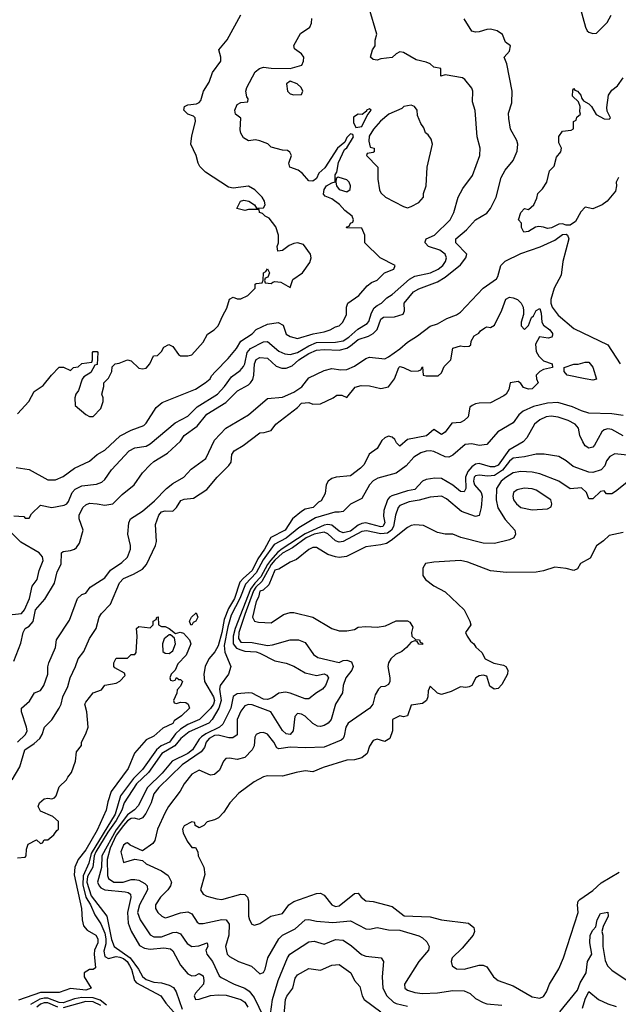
# Model space of a CAD drawing. Header units: inches. Extents: x 2348352 to 2479776, y 460422 to 613655.
# Tile 287 of 590: x 2392261 to 2395425, y 570864 to 576069. Entities that reach past the tile are written whole.
import ezdxf

# ---------------------------------------------------------------- set-up
doc = ezdxf.new("R2010")
doc.units = ezdxf.units.IN
doc.header["$MEASUREMENT"] = 0
doc.layers.add('C3597', color=7, linetype='Continuous')

msp = doc.modelspace()

# ---------------------------------------------------------------- linework, layer by layer
at = {"layer": 'C3597', "color": 4}
for points, elevation in [([(2392230, 573446.8), (2392282, 573442), (2392290, 573434), (2392310, 573434), (2392323.1, 573456.9), (2392370, 573502), (2392430.6, 573490.6), (2392496.6, 573503.4), (2392509.2, 573510), (2392518, 573522), (2392538, 573570), (2392553.4, 573586.6), (2392590, 573604.9), (2392666.3, 573613.7), (2392695.1, 573624.9), (2392710, 573638), (2392745.2, 573690), (2392839, 573790), (2392870, 573804.9), (2392930, 573814.8), (2392950, 573826), (2393082, 573938), (2393150, 573972.7), (2393198, 574022), (2393307, 574090), (2393343.6, 574130), (2393379.8, 574180.2), (2393425.3, 574214.7), (2393444, 574236), (2393451.1, 574250), (2393462.3, 574310), (2393480.7, 574330), (2393550, 574366.7), (2393570, 574368), (2393630, 574317.1), (2393661.7, 574301.7), (2393690, 574299.5), (2393730, 574310.2), (2393790, 574345.4), (2393830, 574362.2), (2393930, 574363.9), (2393970, 574371.5), (2394000.5, 574390), (2394047.3, 574432.7), (2394097.8, 574462.2), (2394106.5, 574473.5), (2394120.5, 574519.5), (2394135.2, 574544.8), (2394150, 574558.4), (2394173.2, 574570), (2394201.3, 574598.7), (2394230, 574616.3), (2394322, 574698), (2394350, 574713), (2394432.7, 574730), (2394472.3, 574750), (2394498, 574770), (2394512.3, 574790), (2394517.2, 574810), (2394509.3, 574829.3), (2394481.2, 574850), (2394420.9, 574870), (2394404, 574890), (2394404.7, 574895.3), (2394408.7, 574910), (2394453.2, 574930), (2394536, 575010), (2394556, 575050), (2394579, 575130), (2394603.2, 575176.8), (2394654.8, 575245.2), (2394693.2, 575350), (2394694, 575390), (2394679, 575450), (2394668.9, 575588.9), (2394654.6, 575634.6), (2394655.3, 575690), (2394650, 575706), (2394613.2, 575753.2), (2394601.2, 575761.2), (2394510, 575778), (2394486, 575770), (2394486, 575810), (2394450, 575818), (2394430, 575835.3), (2394410, 575844), (2394356, 575856), (2394290, 575895.3), (2394270, 575898), (2394251.1, 575888.9), (2394230, 575869), (2394170, 575862), (2394150, 575854), (2394130, 575859), (2394115.3, 575870), (2394125.2, 575910), (2394139.3, 575930), (2394139.3, 575960.7), (2394148.7, 575991.3), (2394108.7, 576130)], 88), ([(2395218, 576150), (2395250.8, 576030), (2395261, 576010), (2395270, 576002.8), (2395290, 575996), (2395310, 575998), (2395366.8, 576053.2), (2395386.8, 576093.2)], 84), ([(2392230, 572678.8), (2392266.5, 572773.5), (2392279.3, 572830), (2392289.3, 572850), (2392310, 572862.8), (2392331.5, 572888.5), (2392344.2, 572950), (2392394.3, 573005.7), (2392444.2, 573090), (2392458, 573150), (2392479.5, 573190), (2392481.2, 573250), (2392490, 573257.3), (2392530, 573263), (2392550, 573270.6), (2392561.2, 573278.8), (2392577.6, 573302.4), (2392596, 573370), (2392574.5, 573430), (2392574.5, 573450), (2392595.1, 573490), (2392610, 573504.9), (2392630, 573512.7), (2392669.6, 573510.4), (2392710, 573502), (2392753.2, 573510), (2392801.7, 573558.3), (2392865.2, 573610), (2392910, 573674), (2392950, 573716.3), (2392970, 573733.4), (2393042.3, 573777.7), (2393110, 573840.7), (2393129.7, 573870.3), (2393199, 573921), (2393250, 573983.8), (2393350, 574044.4), (2393412.7, 574107.3), (2393470, 574139.3), (2393480.7, 574150), (2393492.6, 574167.4), (2393499.1, 574190), (2393502.6, 574250), (2393510, 574273.4), (2393530, 574282.4), (2393570, 574280.4), (2393616.5, 574236.5), (2393647, 574227), (2393670, 574226.7), (2393700.7, 574239.3), (2393736.9, 574270), (2393790, 574304.7), (2393830, 574321.3), (2393870, 574326), (2393950, 574321.5), (2393990, 574332.9), (2394010, 574344.2), (2394050, 574379), (2394104, 574396), (2394130, 574410.4), (2394149.7, 574430.3), (2394170, 574486), (2394183.3, 574496.7), (2394242.7, 574497.3), (2394288.4, 574511.6), (2394295.3, 574530), (2394292.7, 574570), (2394342.4, 574630), (2394370, 574645.5), (2394470, 574683.8), (2394510, 574708.2), (2394590, 574772.4), (2394619.5, 574810), (2394623.7, 574830), (2394566.6, 574890), (2394566.6, 574910), (2394622, 574958), (2394669.6, 575010.4), (2394730, 575046.8), (2394749.2, 575070), (2394779.3, 575130), (2394805.1, 575234.9), (2394827.2, 575272.8), (2394870, 575324.7), (2394890, 575374), (2394893.2, 575410), (2394889, 575430), (2394855.3, 575490), (2394845.6, 575545.6), (2394844.7, 575575.3), (2394862, 575630), (2394864, 575690), (2394836, 575836), (2394822, 575870), (2394850, 575902), (2394855.3, 575930), (2394828.7, 575950), (2394812.7, 575990), (2394785.2, 576010), (2394750, 576018.9), (2394730, 576017.4), (2394690, 576004.2), (2394670, 576002.4), (2394650, 576007.3), (2394610, 576073.3)], 84), ([(2392242, 573702), (2392310, 573691), (2392410, 573636), (2392450, 573637.3), (2392490, 573653.4), (2392550, 573698), (2392630, 573734.8), (2392670, 573770.7), (2392710, 573794), (2392791.4, 573868.6), (2392850, 573899.1), (2392916.2, 573923.8), (2392930, 573936), (2392982, 574018), (2393014.2, 574045.8), (2393190, 574116), (2393242, 574150), (2393268, 574170), (2393274.6, 574185.4), (2393295.3, 574210), (2393362.7, 574277.3), (2393406.6, 574330), (2393429.7, 574370.3), (2393490, 574407.7), (2393510, 574430.7), (2393570, 574459.3), (2393627.5, 574467.5), (2393653.2, 574453.2), (2393670, 574406.8), (2393690, 574394), (2393730, 574384), (2393812.6, 574407.4), (2393870, 574418), (2393902, 574430), (2393930, 574446), (2393948.9, 574451.1), (2393968, 574470), (2393988.7, 574510), (2393988.7, 574550), (2393995.3, 574570), (2394053.2, 574610), (2394098, 574662), (2394121.2, 574678.8), (2394150, 574691.3), (2394188.7, 574731.3), (2394238, 574750), (2394246, 574770), (2394166, 574810), (2394086, 574890), (2394086, 574930), (2394070, 574966), (2393988.9, 574968.9), (2393990, 574974), (2394002, 574978), (2394010, 574994), (2394022, 574998), (2394026, 575010), (2394019, 575030), (2393980.1, 575060.1), (2393951.3, 575091.3), (2393910, 575120.9), (2393875.1, 575135.1), (2393867.3, 575147.3), (2393869.7, 575170.3), (2393882.7, 575190), (2393910, 575206.8), (2393928, 575212), (2393929, 575249), (2393936.5, 575263.5), (2393946, 575314), (2393978, 575382), (2393990, 575392), (2394026, 575450), (2394022, 575462), (2394010, 575466), (2393990, 575446), (2393978.8, 575421.2), (2393941, 575390), (2393874.4, 575285.6), (2393842, 575258), (2393830, 575229.3), (2393810, 575216), (2393790, 575217.2), (2393755.1, 575255.1), (2393732.7, 575272.7), (2393688.7, 575290), (2393684, 575310), (2393698, 575350), (2393688.7, 575368.7), (2393676.4, 575376.4), (2393650, 575379), (2393590, 575395.3), (2393572.7, 575412.7), (2393530, 575429.2), (2393506.8, 575433.2), (2393470, 575428.7), (2393443.7, 575443.7), (2393430, 575468), (2393426.3, 575486.3), (2393429, 575549), (2393402, 575570), (2393397.2, 575590), (2393410, 575621), (2393430, 575631.3), (2393466, 575634), (2393468, 575650), (2393461.2, 575661.2), (2393456, 575690), (2393461.2, 575710), (2393506.3, 575793.7), (2393529.1, 575810.9), (2393550, 575818), (2393590, 575812), (2393691.3, 575811.3), (2393752.3, 575827.7), (2393761.2, 575850), (2393762.7, 575870), (2393750, 575889), (2393714, 575914), (2393710, 575932), (2393744.5, 575995.5), (2393795.3, 576030), (2393804, 576050), (2393804.7, 576075.3)], 92), ([(2392250, 573984.7), (2392309, 574050), (2392337.2, 574102.8), (2392384.7, 574135.3), (2392429, 574190), (2392470, 574231.3), (2392491.6, 574231.6), (2392530, 574214), (2392546, 574230), (2392570, 574234), (2392590, 574252), (2392642, 574258), (2392646, 574270), (2392646, 574310), (2392650, 574314), (2392670, 574314), (2392674, 574310), (2392670, 574246), (2392658, 574242), (2392636.9, 574203.1), (2392599.6, 574180.4), (2392591.1, 574168.9), (2392571, 574109), (2392558, 574090), (2392552, 574070), (2392554, 574030), (2392610, 573982), (2392630, 573972), (2392650, 573972), (2392690, 574014), (2392702, 574050), (2392702, 574070), (2392695.3, 574090), (2392706, 574130), (2392706, 574150), (2392730, 574174), (2392748, 574210), (2392750, 574234), (2392766, 574250), (2392787.3, 574252.7), (2392830, 574271.3), (2392850, 574264.7), (2392890, 574226), (2392910, 574222.8), (2392930, 574226), (2392948.7, 574250), (2392968.9, 574291.1), (2392990, 574294), (2393010, 574314), (2393022, 574338), (2393049, 574351), (2393070, 574342), (2393099.6, 574299.6), (2393110, 574292), (2393150, 574291.3), (2393170, 574298), (2393230, 574364.7), (2393253.2, 574406.8), (2393288.7, 574430), (2393309.3, 574450.7), (2393334, 574506), (2393356.5, 574543.5), (2393369, 574591), (2393390, 574602), (2393410, 574594), (2393430, 574594), (2393466, 574610), (2393506, 574650), (2393506, 574670), (2393510, 574674), (2393542, 574678), (2393547.3, 574692.7), (2393549, 574730), (2393562, 574738), (2393570, 574752), (2393582, 574730), (2393572.7, 574707.3), (2393558, 574702), (2393554, 574690), (2393558, 574678), (2393590, 574674), (2393598, 574682), (2393610, 574684.7), (2393641, 574681), (2393690, 574654), (2393705.2, 574694.8), (2393755.3, 574730), (2393794.8, 574785.2), (2393801.2, 574810), (2393797.2, 574830), (2393760.4, 574880.4), (2393730, 574889.2), (2393710, 574885.2), (2393684.5, 574875.5), (2393650, 574848.7), (2393626, 574846), (2393622, 574870), (2393628.7, 574890), (2393628.7, 574930), (2393614.5, 574974.5), (2393579.3, 575019.3), (2393558, 575030), (2393544.7, 575044.7), (2393528, 575050), (2393526, 575066), (2393470, 575065.2), (2393450, 575059.3), (2393408.7, 575070), (2393428, 575110), (2393445.2, 575114.8), (2393472, 575110), (2393502, 575090), (2393512.7, 575072.7), (2393550, 575074), (2393558, 575090), (2393554, 575110), (2393542, 575130), (2393504, 575170), (2393470, 575189.2), (2393390, 575179), (2393364, 575184), (2393243.2, 575263.2), (2393212.9, 575292.9), (2393204, 575310), (2393194, 575350), (2393165.2, 575410), (2393170, 575454), (2393189.2, 575530), (2393189, 575550), (2393179.5, 575559.5), (2393150, 575569.6), (2393128, 575590), (2393132.7, 575610), (2393150, 575619.5), (2393196, 575624), (2393210, 575631), (2393218.4, 575641.6), (2393232.7, 575690), (2393262.4, 575737.6), (2393280.7, 575790), (2393323.7, 575850), (2393323.7, 575870), (2393314, 575910), (2393357.5, 575962.5), (2393430, 576094)], 96), ([(2395425.2, 575234.8), (2395414, 575210), (2395415.5, 575190), (2395410, 575162), (2395366.8, 575110), (2395338.8, 575090), (2395290, 575069.6), (2395250, 575077), (2395226.7, 575053.3), (2395198.8, 575001.2), (2395170, 574982.4), (2395150, 574982), (2395130, 574989.4), (2395110, 574987), (2395072.2, 574967.8), (2395050, 574964.5), (2395030, 574972.7), (2395004.5, 574975.5), (2394987.3, 574972.7), (2394950, 574949.2), (2394926, 574946), (2394914, 574970), (2394914, 574994), (2394898, 575010), (2394909.2, 575050), (2394930, 575070.8), (2394950, 575064.7), (2394979, 575090), (2394994.8, 575125.2), (2394999, 575150), (2395025.1, 575174.9), (2395046.6, 575210), (2395062, 575270), (2395085.6, 575294.4), (2395097.5, 575342.5), (2395121.2, 575370), (2395125.2, 575390), (2395110, 575418), (2395110, 575451.3), (2395130, 575478.8), (2395175.3, 575484.7), (2395188, 575492), (2395188.7, 575531.3), (2395202, 575538), (2395206, 575554), (2395226, 575570), (2395222, 575582), (2395224, 575610), (2395214, 575634), (2395183.7, 575663.7), (2395184.1, 575695.9), (2395190, 575704.7), (2395195.5, 575695.5), (2395210, 575690.4), (2395227.3, 575670), (2395231.8, 575651.8), (2395240.3, 575640.3), (2395270, 575623.1), (2395283.1, 575610), (2395308.2, 575568.2), (2395350, 575543.8), (2395376.6, 575543.4), (2395384, 575550), (2395365.6, 575585.6), (2395364.4, 575604.4), (2395373.3, 575670), (2395390, 575696.4), (2395420.2, 575719.8), (2395450, 575761)], 76), ([(2392249.8, 572250.2), (2392292, 572290), (2392299.6, 572310), (2392297.6, 572330), (2392269.7, 572410), (2392269.6, 572430), (2392313, 572467), (2392339, 572510), (2392370, 572522.8), (2392389, 572550), (2392409, 572610), (2392408.9, 572648.9), (2392414, 572670), (2392449.3, 572750), (2392456, 572790), (2392524.5, 572895.5), (2392566.6, 573010), (2392588.7, 573030), (2392610, 573038), (2392633.2, 573070), (2392710, 573119.1), (2392740.1, 573159.9), (2392800.5, 573199.5), (2392831.5, 573228.5), (2392847, 573270), (2392847.3, 573290), (2392831.8, 573350), (2392838, 573410), (2392846.6, 573430), (2392910, 573471.7), (2392973.8, 573526.2), (2393036.2, 573590), (2393070, 573616.4), (2393129, 573650), (2393167.7, 573692.3), (2393244, 573750), (2393290, 573846.8), (2393350, 573910.4), (2393470, 573980.5), (2393570, 574066.8), (2393650, 574074.3), (2393710, 574099.6), (2393751.6, 574128.4), (2393790, 574175.8), (2393870, 574214.9), (2393910, 574224.2), (2393958, 574218), (2393990, 574220.2), (2394030, 574238), (2394090, 574277.4), (2394110, 574285.7), (2394190, 574276.9), (2394210, 574286.3), (2394270.9, 574329.1), (2394310, 574364.9), (2394363.2, 574396.8), (2394430, 574448), (2394470, 574460.5), (2394519, 574490), (2394570, 574508), (2394590, 574523), (2394710, 574650.4), (2394780.5, 574699.5), (2394788.5, 574711.5), (2394803.5, 574770), (2394827.2, 574792.8), (2394910, 574832.7), (2395012.6, 574867.4), (2395090, 574902.6), (2395130, 574933), (2395150, 574935.5), (2395156.3, 574930), (2395163.1, 574910), (2395132.1, 574790), (2395122.2, 574717.8), (2395085.5, 574650), (2395068.3, 574590), (2395068.1, 574570), (2395074.9, 574550), (2395106.8, 574506.8), (2395190, 574436.9), (2395370, 574350.4), (2395434, 574250)], 76), ([(2392221.2, 572050), (2392260.8, 572119.2), (2392287.6, 572210), (2392337.7, 572242.3), (2392367, 572270), (2392379.5, 572290), (2392392.7, 572330), (2392431.5, 572368.5), (2392469.3, 572430), (2392479.3, 572450), (2392489.2, 572490), (2392515.3, 572544.7), (2392527, 572590), (2392556, 572650), (2392569.3, 572690), (2392599.3, 572730), (2392630, 572798), (2392665.2, 572850), (2392681.2, 572910), (2392694, 572930), (2392741.2, 572978.8), (2392788.1, 573091.9), (2392810, 573115.5), (2392862.4, 573137.6), (2392910, 573164.9), (2392931.3, 573188.7), (2392979, 573290), (2392984, 573310), (2392979, 573401), (2392996, 573450), (2393010, 573466.8), (2393030, 573473.4), (2393070, 573471.3), (2393089.3, 573490.7), (2393112.9, 573527.1), (2393130, 573534.8), (2393180.2, 573539.8), (2393250, 573584.7), (2393304, 573650), (2393367, 573713), (2393379, 573730), (2393382.7, 573770), (2393395.3, 573790), (2393442.7, 573817.3), (2393530, 573884.7), (2393553.6, 573886.4), (2393590, 573898), (2393615.3, 573930), (2393730, 574018), (2393750, 574042), (2393790, 574044.7), (2393810, 574036), (2393850, 574038), (2393918, 574070), (2393936.4, 574083.6), (2393963.6, 574083.6), (2393990, 574072), (2394034, 574126), (2394065.6, 574134.4), (2394110, 574134), (2394170, 574118.7), (2394210, 574128.5), (2394242, 574170), (2394264, 574230), (2394270, 574236), (2394290, 574231), (2394330, 574210.8), (2394368, 574212), (2394382, 574218), (2394390, 574234), (2394394, 574190), (2394410, 574186), (2394472.9, 574187.1), (2394490, 574202), (2394504.8, 574235.2), (2394539, 574270), (2394550, 574332), (2394590, 574344.7), (2394610, 574341), (2394636.4, 574343.6), (2394646, 574350), (2394648, 574370), (2394663.1, 574396.9), (2394688.4, 574411.6), (2394696.4, 574423.6), (2394720.2, 574439.8), (2394730, 574444.7), (2394750, 574442), (2394770, 574454), (2394810, 574534), (2394830, 574592), (2394850, 574602), (2394870, 574598), (2394892, 574590), (2394912, 574570), (2394922, 574550), (2394924.7, 574530), (2394924.7, 574510), (2394912, 574470), (2394912, 574450), (2394930, 574432), (2394950, 574452), (2394965.6, 574494.4), (2394976, 574504), (2394990, 574532), (2395010, 574542), (2395018, 574518), (2395020.5, 574470), (2395030, 574454.8), (2395062.8, 574430), (2395078, 574410), (2395078, 574402), (2395074, 574390), (2395054.4, 574385.6), (2395008.5, 574391.5), (2394987, 574353), (2394990, 574314), (2395004.7, 574290), (2395030, 574264.7), (2395076, 574250), (2395078, 574230), (2395030, 574219), (2395010.7, 574209.3), (2394991.3, 574190), (2394992, 574170), (2395002, 574150), (2394970, 574118), (2394950, 574115.3), (2394924.7, 574124.7), (2394910, 574146), (2394896.4, 574156.4), (2394854, 574150), (2394846.4, 574113.6), (2394832, 574090), (2394819.9, 574080.1), (2394750, 574042.7), (2394690, 574042), (2394670, 574039), (2394652, 574030), (2394639.6, 574020.4), (2394631, 573970), (2394610.5, 573949.5), (2394590, 573939), (2394544.7, 573935.3), (2394510, 573889), (2394490, 573875.3), (2394450, 573902), (2394410.6, 573869.4), (2394310, 573849.2), (2394270, 573815.3), (2394252.9, 573832.9), (2394244, 573850), (2394230, 573861.2), (2394210, 573866.6), (2394190, 573858), (2394175.8, 573844.2), (2394150, 573802.7), (2394107.3, 573772.7), (2394082, 573718), (2394062.5, 573697.5), (2394010, 573657.2), (2393934, 573650), (2393910, 573642.7), (2393891, 573630), (2393880.4, 573610), (2393876.1, 573563.9), (2393854.4, 573525.6), (2393841, 573519), (2393812, 573490), (2393770, 573480.7), (2393750, 573469.6), (2393702, 573430), (2393664, 573370), (2393587.9, 573332.1), (2393555.2, 573270), (2393520.4, 573219.6), (2393490, 573158), (2393443, 573117), (2393425.1, 573094.9), (2393396.3, 573010), (2393364, 572956), (2393341.4, 572898.6), (2393330, 572829.3), (2393310, 572758.4), (2393292, 572728), (2393260.4, 572690), (2393241.6, 572650), (2393234.9, 572610), (2393238, 572570), (2393284.6, 572490), (2393290.2, 572470), (2393285.3, 572450), (2393270, 572427.8), (2393210.7, 572370), (2393150, 572343.5), (2393110, 572318.7), (2393085.2, 572294.8), (2393053.1, 572250), (2393009.4, 572230.6), (2392983.1, 572210), (2392910, 572104.7), (2392862.1, 572057.9), (2392793.3, 571966.7), (2392765.8, 571870), (2392638, 571662), (2392625.6, 571610), (2392596.7, 571543.3), (2392595.2, 571495.2), (2392610.2, 571430), (2392635.8, 571390), (2392657.6, 571337.6), (2392690.2, 571290.2), (2392710, 571240.5), (2392716.8, 571210), (2392715.6, 571184.4), (2392705.4, 571145.4), (2392710, 571117.3), (2392730, 571107), (2392770, 571116.5), (2392790, 571114.3), (2392810, 571105.8), (2392828.9, 571090), (2392841.8, 571070), (2392852.2, 571050), (2392868, 570990), (2392878.5, 570978.5), (2393006.8, 570910), (2393034, 570870), (2393086.7, 570810)], 72), ([(2395450, 573975.8), (2395390, 573984.5), (2395270, 573989.7), (2395230, 574001.7), (2395183, 574023), (2395105.2, 574045.2), (2395050, 574041.2), (2394976.2, 574023.8), (2394921.4, 573998.6), (2394899.9, 573980.1), (2394870, 573937.2), (2394788.9, 573891.1), (2394730, 573823.6), (2394690, 573817.4), (2394650, 573826), (2394616.1, 573823.9), (2394550, 573766.6), (2394530, 573757), (2394510, 573758.9), (2394450, 573785.7), (2394430, 573789.8), (2394410, 573788.6), (2394380.9, 573779.1), (2394344.2, 573755.8), (2394304.4, 573710), (2394250, 573671.3), (2394153.9, 573646.1), (2394128.4, 573631.6), (2394110.3, 573610), (2394070, 573538), (2394010, 573507.6), (2393970, 573469.7), (2393950, 573465.1), (2393926.3, 573466.3), (2393824.2, 573435.8), (2393736.6, 573383.4), (2393670, 573327.4), (2393605.6, 573294.4), (2393547.2, 573212.8), (2393510, 573144.1), (2393454.3, 573085.7), (2393424.2, 573010), (2393379.3, 572920.7), (2393360.5, 572859.5), (2393340.9, 572760.9), (2393345.2, 572725.2), (2393376.3, 572650), (2393364.4, 572610), (2393320.3, 572550), (2393317.7, 572530), (2393326.4, 572470), (2393313.7, 572430), (2393278.5, 572370), (2393259.7, 572350), (2393155.9, 572304.1), (2393113.1, 572270), (2393080.8, 572230), (2393011.3, 572190), (2392941.2, 572090), (2392878.9, 572030), (2392813.8, 571930), (2392799.8, 571890), (2392770, 571835.4), (2392725.8, 571774.2), (2392662.7, 571670), (2392654.6, 571650), (2392647.5, 571590), (2392619.7, 571540.3), (2392614.8, 571510), (2392637.7, 571437.7), (2392720.8, 571330), (2392746.1, 571206.1), (2392760.4, 571170), (2392844.2, 571110), (2392888.5, 571050), (2392910, 571011.8), (2392930, 570995.5), (2392970, 570981.5), (2393010, 570977), (2393050, 570966), (2393073, 570953), (2393087.4, 570930), (2393119.5, 570839.5)], 76), ([(2395450, 573869.6), (2395390, 573902.6), (2395370, 573906.6), (2395350, 573900.5), (2395338.4, 573890), (2395299.4, 573820.6), (2395290, 573809.5), (2395270, 573803.7), (2395250, 573817), (2395236.8, 573836.8), (2395222.4, 573870), (2395214.7, 573910), (2395196.2, 573930), (2395159.3, 573950), (2395107.4, 573967.4), (2395070, 573972.7), (2395042.8, 573970), (2395010, 573954.5), (2394982.6, 573930), (2394940.7, 573859.3), (2394921.8, 573838.2), (2394846.8, 573793.2), (2394790, 573714), (2394770, 573705.3), (2394750, 573706), (2394690, 573723.5), (2394670, 573719.7), (2394650, 573705.1), (2394630, 573680.5), (2394616.8, 573650), (2394618.9, 573590), (2394610, 573572.3), (2394590, 573575.1), (2394550, 573607.8), (2394490, 573642.9), (2394455.2, 573644.8), (2394410, 573638.4), (2394390, 573629.6), (2394350, 573585.6), (2394310, 573578.3), (2394228.2, 573551.8), (2394215.9, 573544.1), (2394204.9, 573530), (2394185.5, 573474.5), (2394184, 573444), (2394191.6, 573410), (2394181, 573390), (2394170, 573387.7), (2394090, 573408.7), (2394070, 573406.4), (2394050, 573396.8), (2394010, 573365.7), (2393970, 573356.8), (2393950, 573365.1), (2393910, 573396.5), (2393890, 573400.2), (2393870, 573397.5), (2393769.4, 573350.6), (2393648.7, 573271.3), (2393626, 573254), (2393586.2, 573210), (2393570, 573189.1), (2393535.7, 573124.3), (2393503.1, 573090), (2393481.5, 573058.5), (2393399, 572850), (2393389.6, 572809.6), (2393388.9, 572770), (2393407.6, 572747.6), (2393430, 572737.5), (2393450, 572731.2), (2393510, 572727.9), (2393530, 572720.8), (2393610, 572679.5), (2393670, 572668.2), (2393710, 572652.2), (2393770, 572616.5), (2393830, 572603.1), (2393870, 572610.4), (2393884.5, 572604.5), (2393892.7, 572590), (2393878, 572550), (2393860.7, 572530), (2393828.9, 572511.1), (2393790, 572479.3), (2393770, 572478.4), (2393690, 572509.7), (2393666.4, 572513.6), (2393630, 572509.6), (2393596.1, 572483.9), (2393570, 572475.4), (2393550, 572476.9), (2393490, 572508.4), (2393470.8, 572510.8), (2393410, 572506), (2393390, 572491.5), (2393376.9, 572430), (2393334.7, 572345.3), (2393316.4, 572330), (2393245.3, 572294.7), (2393222, 572278), (2393210, 572266.6), (2393173.8, 572210), (2393150, 572190.8), (2393067, 572150), (2393014.2, 572085.8), (2392936.5, 572010), (2392886.6, 571913.4), (2392867, 571893), (2392830, 571866.3), (2392770, 571786.9), (2392694.4, 571650), (2392693.1, 571586.9), (2392672.7, 571510), (2392681.7, 571490), (2392690, 571479.5), (2392710.2, 571470.2), (2392818.3, 571458.3), (2392834.6, 571454.6), (2392845.8, 571445.8), (2392848.2, 571428.2), (2392830.2, 571350), (2392834, 571294), (2392850, 571250.8), (2392894.4, 571174.4), (2392921.2, 571161.2), (2392950, 571156.5), (2393023.1, 571163.1), (2393058, 571158), (2393070, 571146.8), (2393110, 571070.8), (2393150, 571026), (2393170, 571014.8), (2393190, 571016), (2393210, 571026.8), (2393230, 571014.8), (2393234.9, 570990), (2393233, 570970), (2393190, 570922.7), (2393183.7, 570910), (2393189.2, 570889.2), (2393210, 570890.7), (2393269.6, 570910.4), (2393310, 570915.3), (2393352.8, 570912.8), (2393430, 570890.4), (2393450, 570875.5), (2393466, 570850)], 84), ([(2395490, 573766), (2395406.4, 573773.6), (2395379.8, 573760.2), (2395363.4, 573736.6), (2395353.4, 573710), (2395334.8, 573690), (2395290, 573674.5), (2395270, 573677), (2395187.2, 573707.2), (2395150, 573737.2), (2395110, 573759), (2395032.9, 573772.9), (2394990, 573772.3), (2394930, 573758.4), (2394870, 573751.1), (2394850, 573735.4), (2394813.3, 573686.8), (2394770, 573659.2), (2394735.4, 573655.4), (2394690, 573661.3), (2394670, 573656.9), (2394662.4, 573650), (2394658.7, 573630), (2394665.7, 573610), (2394700.5, 573570), (2394704.9, 573550), (2394700.5, 573490), (2394690, 573448.7), (2394670, 573442), (2394595.3, 573470), (2394516.6, 573536.6), (2394490, 573549.4), (2394430, 573545.1), (2394371.7, 573528.3), (2394319, 573521), (2394270, 573501.2), (2394260.7, 573490), (2394246.4, 573450), (2394237.3, 573390), (2394225.8, 573370), (2394204.9, 573355.1), (2394170, 573350.7), (2394093.9, 573366.1), (2394070, 573363.1), (2393970, 573310.9), (2393950, 573307.1), (2393930, 573314), (2393890, 573351.5), (2393870, 573359.8), (2393817.1, 573350), (2393774.9, 573330), (2393702.4, 573277.6), (2393650, 573248.9), (2393610, 573211.2), (2393590, 573189.8), (2393540.4, 573099.6), (2393508.5, 573070), (2393496.4, 573050), (2393450, 572925.6), (2393419.7, 572830), (2393417.5, 572797.5), (2393430, 572778), (2393490, 572776.5), (2393570, 572760.3), (2393596.3, 572763.7), (2393690, 572790.7), (2393734, 572790), (2393770, 572776), (2393813.4, 572713.4), (2393837.3, 572697.3), (2393948.9, 572671.1), (2393970, 572681), (2393990, 572684), (2394014, 572674), (2394024, 572650), (2394017.3, 572630), (2393984.9, 572590), (2393971, 572550), (2393967.3, 572510), (2393930.8, 572450), (2393906.8, 572370), (2393891, 572350), (2393870, 572337.2), (2393850, 572332.3), (2393834.8, 572334.8), (2393810, 572349.4), (2393770, 572386.6), (2393750, 572398), (2393730, 572401.2), (2393714.4, 572385.6), (2393705.5, 572310), (2393690, 572289.6), (2393670, 572294.5), (2393650, 572312.3), (2393589, 572410), (2393490, 572446.6), (2393470, 572449.2), (2393450, 572441.2), (2393430, 572414), (2393410.4, 572370), (2393410, 572288.7), (2393386.8, 572273.2), (2393367.1, 572272.9), (2393310, 572286.3), (2393290, 572284.4), (2393262, 572270), (2393246, 572250), (2393238, 572222), (2393220.6, 572199.4), (2393120.3, 572130), (2392995.5, 572010), (2392970, 571977.2), (2392955.5, 571930), (2392927, 571873), (2392910.4, 571849.6), (2392890, 571841.2), (2392867.6, 571847.6), (2392850, 571846.9), (2392830, 571834.4), (2392810, 571809.8), (2392770, 571757.8), (2392739.8, 571690), (2392722.9, 571630), (2392725.1, 571545.1), (2392730.4, 571530), (2392758, 571510), (2392808, 571510), (2392850, 571523.7), (2392870, 571524.9), (2392890, 571520.4), (2392922.4, 571502.4), (2392934, 571490), (2392935.5, 571470), (2392893.4, 571390), (2392883.7, 571350), (2392898.4, 571310), (2392950, 571230.8), (2392970, 571220.4), (2393010, 571220.3), (2393070, 571244.4), (2393090, 571245.5), (2393110, 571237.3), (2393145.5, 571185.5), (2393170, 571170.5), (2393207, 571173), (2393251, 571190), (2393254.8, 571170), (2393244.7, 571150), (2393250.7, 571130), (2393279.3, 571090), (2393315.5, 571015.5), (2393326, 571006), (2393394.8, 570970), (2393450, 570948.8), (2393474.3, 570934.3), (2393501, 570901), (2393550, 570798.8)], 88), ([(2395504.7, 573650), (2395410, 573574), (2395390, 573562.7), (2395363.1, 573563.1), (2395350, 573578), (2395330, 573574), (2395290, 573535.3), (2395270, 573535.3), (2395256, 573570), (2395230, 573594), (2395170, 573589.4), (2395110, 573629.5), (2395010, 573667.6), (2394970, 573677.6), (2394910, 573680.5), (2394870, 573673.6), (2394830, 573649.7), (2394805.3, 573630), (2394781.3, 573590), (2394779.5, 573530), (2394788.7, 573488.7), (2394826.7, 573426.7), (2394878, 573370), (2394882, 573350), (2394872, 573330), (2394850, 573319), (2394770, 573299.3), (2394710, 573300.9), (2394592.5, 573332.5), (2394550, 573348.7), (2394510, 573349), (2394470, 573359), (2394394.8, 573394.8), (2394350, 573399.3), (2394330, 573395.1), (2394310, 573383.7), (2394224.9, 573315.1), (2394199.5, 573300.5), (2394170, 573292.3), (2394090, 573282.7), (2393987.9, 573232.1), (2393950, 573226), (2393930, 573229.3), (2393890, 573242.7), (2393830, 573279), (2393810, 573278), (2393790, 573269), (2393724.5, 573215.5), (2393690, 573201.2), (2393630, 573164), (2393610, 573159.3), (2393578, 573082), (2393547.3, 573052.7), (2393530, 573048.7), (2393522.8, 573017.2), (2393510, 572994), (2393491.3, 572911.3), (2393502, 572890), (2393523.5, 572883.5), (2393590, 572881), (2393655.5, 572924.5), (2393690, 572936), (2393710, 572936), (2393810.6, 572910.6), (2393910, 572851.3), (2393950, 572838), (2393990, 572838), (2394030, 572846), (2394050, 572858), (2394090, 572862), (2394150, 572858), (2394194.6, 572865.4), (2394250, 572892), (2394310, 572892), (2394323.6, 572883.6), (2394338, 572858), (2394332, 572830), (2394334, 572810), (2394352.7, 572792.7), (2394374, 572790), (2394378, 572778), (2394390, 572774), (2394390, 572766), (2394370, 572768), (2394362, 572782), (2394350, 572786), (2394330, 572778), (2394306, 572750), (2394281, 572730), (2394246.9, 572713.1), (2394222.8, 572690), (2394211, 572670), (2394206, 572650), (2394217.3, 572590), (2394217.3, 572570), (2394210, 572555.3), (2394190, 572544), (2394170, 572542), (2394158, 572530), (2394139.8, 572500.2), (2394126.8, 572450), (2394111, 572430), (2393997.1, 572350), (2393984.9, 572330), (2393976.5, 572283.5), (2393970.3, 572269.7), (2393959.3, 572260.7), (2393870, 572222.9), (2393770, 572219.5), (2393690, 572222.9), (2393630, 572215.3), (2393620.2, 572220.2), (2393604, 572250), (2393570, 572292.7), (2393550, 572300.9), (2393530, 572299.3), (2393511.3, 572290), (2393503.8, 572276.2), (2393500.7, 572230), (2393490.4, 572209.6), (2393450.4, 572169.6), (2393410, 572158), (2393370, 572165.2), (2393350, 572164), (2393338.8, 572150), (2393317.3, 572102.7), (2393290, 572079.3), (2393270, 572076), (2393210, 572101.2), (2393170, 572081.2), (2393130.5, 572030), (2393108.8, 571991.2), (2393047.7, 571910), (2393030, 571879), (2392988.4, 571790), (2392974.8, 571730), (2392964.9, 571715.1), (2392910, 571675.3), (2392844.7, 571704.7), (2392830, 571718), (2392823.6, 571716.4), (2392810, 571706), (2392796, 571670), (2392810, 571614), (2392870, 571631.3), (2392910, 571624.7), (2392930, 571606.8), (2393010.5, 571570.5), (2393045.5, 571545.5), (2393062.8, 571510), (2393057.3, 571490), (2393044, 571470), (2393004.9, 571430), (2392978.8, 571390), (2392978.8, 571370), (2392990.8, 571350), (2393011.3, 571330), (2393030, 571322), (2393044.5, 571324.5), (2393110, 571348.2), (2393150, 571354), (2393170, 571342.8), (2393199.1, 571299.1), (2393210, 571290.8), (2393230.8, 571290.8), (2393330, 571313.4), (2393351.3, 571310), (2393367.5, 571287.5), (2393366, 571230), (2393348, 571170), (2393357.3, 571130), (2393370, 571117.3), (2393418, 571090), (2393486.8, 571066.8), (2393530, 571024.7), (2393550, 571032), (2393559, 571050), (2393573.2, 571110), (2393629.7, 571210.3), (2393650, 571230.5), (2393716.6, 571263.4), (2393770, 571310.7), (2393790, 571313.4), (2393830, 571303), (2393916.7, 571296.7), (2394010, 571304.9), (2394090, 571262.8), (2394110, 571260.7), (2394150, 571270.8), (2394210, 571257.3), (2394270, 571256.3), (2394370, 571226), (2394390, 571216), (2394413.7, 571193.7), (2394424.7, 571170), (2394421, 571150), (2394370.8, 571090), (2394294.8, 570970), (2394296, 570950), (2394310, 570938.8), (2394350, 570926), (2394390, 570921.6), (2394470, 570924.4), (2394550, 570937.1), (2394610, 570936.3), (2394641.1, 570921.1), (2394670, 570894.8), (2394710, 570874), (2394730, 570867.3), (2394810, 570859.1)], 92), ([(2392190, 572920.7), (2392270, 572930.6), (2392287, 572950), (2392311.8, 573010), (2392326, 573074), (2392353.2, 573110), (2392363.2, 573156.8), (2392384, 573210), (2392381.2, 573230), (2392364, 573250), (2392266.6, 573306.6), (2392206.2, 573366.2)], 88), ([(2395450, 573358), (2395376.9, 573343.1), (2395346.4, 573313.6), (2395310, 573288), (2395276.9, 573223.1), (2395225.4, 573194.6), (2395210, 573166), (2395190, 573158), (2395150, 573168.7), (2395090, 573175.3), (2395030, 573155.3), (2394990, 573149), (2394833.7, 573146.3), (2394750, 573156), (2394630, 573202), (2394590, 573209.4), (2394450, 573201.2), (2394406, 573194), (2394392, 573170), (2394391.3, 573150), (2394391.3, 573130), (2394406, 573110), (2394450, 573076), (2394510, 573044.7), (2394611, 572950), (2394641, 572890), (2394644.7, 572870), (2394618, 572830), (2394626, 572810), (2394644.5, 572784.5), (2394662, 572770), (2394671.6, 572751.6), (2394703.6, 572723.6), (2394722, 572690), (2394767.3, 572667.3), (2394817.3, 572657.3), (2394830.6, 572650.6), (2394841, 572630), (2394838.8, 572610), (2394810, 572555.3), (2394790, 572534), (2394769.3, 572529.3), (2394746, 572546), (2394730, 572598), (2394710, 572604), (2394690, 572601.2), (2394671.3, 572590), (2394651, 572550), (2394637.5, 572542.5), (2394619, 572539), (2394590, 572542), (2394542, 572518), (2394490, 572502), (2394469.1, 572509.1), (2394430, 572546), (2394419.6, 572520.4), (2394418, 572490), (2394411.3, 572470), (2394390, 572454), (2394330, 572446), (2394310, 572388.7), (2394290, 572384), (2394270, 572389), (2394232, 572370), (2394230.7, 572310), (2394218, 572270), (2394190, 572254), (2394150, 572265.2), (2394130, 572259.3), (2394110.4, 572229.6), (2394097.1, 572190), (2394070, 572166.6), (2394030, 572157.2), (2393990, 572154.5), (2393864.8, 572115.2), (2393810, 572092.3), (2393770, 572098.4), (2393722, 572090), (2393650.4, 572069.6), (2393570, 572071.8), (2393550, 572067.3), (2393500.3, 572039.7), (2393419.8, 571980.2), (2393370.9, 571929.1), (2393339.8, 571880.2), (2393312, 571850), (2393290, 571839), (2393251.3, 571828.7), (2393234, 571810), (2393210, 571798), (2393188.9, 571808.9), (2393186, 571826), (2393170, 571828), (2393130, 571808), (2393121, 571790), (2393124.7, 571770), (2393146.4, 571726.4), (2393170, 571694), (2393190, 571694), (2393202, 571670), (2393204.7, 571650), (2393234, 571590), (2393238.8, 571550), (2393216, 571470), (2393230, 571446), (2393250, 571436), (2393302, 571422), (2393330, 571419.1), (2393430, 571446), (2393450, 571444.7), (2393464.7, 571430), (2393470.7, 571410.7), (2393470.7, 571330), (2393474.8, 571310), (2393487.1, 571287.1), (2393502.8, 571282.8), (2393530, 571290.8), (2393588, 571330), (2393650, 571344), (2393683.7, 571390), (2393710, 571408), (2393829, 571450), (2393850, 571451.8), (2393870, 571440.7), (2393910, 571390.7), (2393930, 571382), (2393950, 571384.9), (2394030, 571450.7), (2394050, 571451), (2394066, 571430), (2394090, 571411), (2394130, 571408), (2394230, 571381.3), (2394292.3, 571332.3), (2394430, 571326), (2394490, 571310.4), (2394634, 571294), (2394662, 571270), (2394664.7, 571250), (2394658, 571230), (2394599.1, 571160.9), (2394546.8, 571110), (2394541, 571090), (2394547.1, 571067.1), (2394570, 571051), (2394610, 571050.8), (2394690, 571071.3), (2394710, 571072), (2394730, 571062), (2394766, 571010), (2394790, 570991), (2394870, 570962.8), (2394970, 570904), (2395010, 570896), (2395030, 570906), (2395045.2, 570930), (2395061.2, 570970), (2395110, 571051.3), (2395135.1, 571110), (2395212.3, 571350), (2395209.2, 571390), (2395213.2, 571410), (2395221.2, 571418.8), (2395290, 571466), (2395333.6, 571506.4), (2395430, 571562)], 96), ([(2392250, 571638), (2392290, 571642), (2392295.3, 571650), (2392296.4, 571683.6), (2392306, 571710), (2392350, 571734), (2392370, 571714), (2392382, 571718), (2392390, 571734), (2392410, 571734), (2392440.4, 571759.6), (2392456.4, 571783.6), (2392466, 571790), (2392466, 571830), (2392436.4, 571856.4), (2392370, 571886), (2392359, 571910), (2392365.2, 571930), (2392390, 571950.7), (2392410, 571954), (2392430, 571951), (2392444, 571956), (2392452.9, 571967.1), (2392470, 572014), (2392508, 572050), (2392514.6, 572065.4), (2392535.3, 572090), (2392555.3, 572150), (2392560.4, 572199.6), (2392587.3, 572232.7), (2392588, 572250), (2392610, 572294), (2392622, 572330), (2392615.3, 572410), (2392605.2, 572450), (2392610, 572462), (2392649.4, 572510.6), (2392693.6, 572526.4), (2392710, 572551.3), (2392770, 572562), (2392790, 572572), (2392818, 572602), (2392815.3, 572615.3), (2392763.1, 572643.1), (2392758, 572650), (2392758, 572670), (2392770, 572694), (2392830, 572694), (2392850, 572714), (2392870, 572714), (2392876.4, 572723.6), (2392882, 572810), (2392878, 572850), (2392890, 572862), (2392950, 572854), (2392966, 572870), (2392966, 572890), (2392982, 572898), (2392986, 572910), (2392992, 572912), (2392994, 572870), (2393010, 572862), (2393030, 572862), (2393051.6, 572851.6), (2393083.6, 572823.6), (2393109.3, 572830.7), (2393126.4, 572826.4), (2393158, 572790), (2393164.7, 572770), (2393141, 572710), (2393096, 572664), (2393082, 572630), (2393062, 572610), (2393054, 572590), (2393058, 572578), (2393070, 572574), (2393082, 572578), (2393090, 572592), (2393102, 572582), (2393110, 572582), (2393122, 572570), (2393110, 572546), (2393092.7, 572527.3), (2393091.6, 572508.4), (2393074, 572470), (2393078, 572458), (2393090, 572454), (2393110, 572462), (2393139.6, 572459.6), (2393151.6, 572451.6), (2393158, 572430), (2393116, 572390), (2393077.3, 572362.7), (2393070, 572349.4), (2393016.9, 572323.1), (2392970, 572281.2), (2392930, 572262), (2392868, 572192), (2392834.9, 572110), (2392744.9, 571990), (2392725.8, 571934.2), (2392718, 571890), (2392670, 571785.2), (2392610, 571680.9), (2392570.6, 571630), (2392552.7, 571590), (2392548, 571548), (2392588.2, 571370), (2392590.4, 571310.4), (2392598.5, 571278.5), (2392617.1, 571257.1), (2392662.8, 571230), (2392674, 571210), (2392673.4, 571190), (2392657, 571150), (2392654.6, 571130), (2392662, 571058), (2392650, 571048), (2392630, 571048), (2392602, 571030), (2392602, 571010), (2392638, 570950), (2392610, 570939.5), (2392530, 570947.3), (2392470, 570927.3), (2392370, 570927.6), (2392253.7, 570886.3)], 68), ([(2395115.3, 570824.7), (2395210, 570938.8), (2395222.7, 570977.3), (2395254.7, 571030), (2395262.6, 571090), (2395284.2, 571130), (2395275.1, 571190), (2395276, 571230), (2395290, 571256), (2395306, 571274), (2395314, 571310), (2395330, 571344.7), (2395370, 571351.3), (2395370.6, 571329.4), (2395344.7, 571275.3), (2395338, 571250), (2395342.8, 571230), (2395342.8, 571170), (2395355.3, 571095.3), (2395367.5, 571067.5), (2395390, 571044.7), (2395530, 570951.3)], 92), ([(2393587, 570813), (2393596.3, 570890), (2393627.8, 570990), (2393677, 571110), (2393689.3, 571130), (2393790, 571194.9), (2393817.5, 571197.5), (2393870, 571182.8), (2393930, 571207.3), (2393970, 571204), (2394014.2, 571174.2), (2394068.3, 571128.3), (2394090, 571118.8), (2394172, 571110), (2394184.7, 571090), (2394176.3, 571010), (2394180.5, 570950), (2394202, 570910), (2394235.8, 570875.8), (2394250, 570868.2), (2394310, 570854.9)], 88), ([(2393657.3, 570790), (2393665.4, 570890), (2393672.9, 570907.1), (2393705.1, 570950), (2393717.4, 571002.6), (2393730, 571020.5), (2393790, 571054), (2393850, 571044), (2393910, 571070.6), (2393950, 571074), (2394010.6, 571030), (2394030.5, 570990.5), (2394058.5, 570958.5), (2394070.7, 570910), (2394081, 570890), (2394170, 570824.4)], 84), ([(2395235.4, 570844.6), (2395250, 570891), (2395270, 570932), (2395320.7, 570890), (2395370, 570866.8), (2395412.8, 570852.8)], 88), ([(2392720.4, 570860.4), (2392686, 570886), (2392650, 570898), (2392590, 570900.5), (2392550, 570894), (2392490, 570872.7), (2392470, 570874.4), (2392410, 570896.5), (2392390, 570897.4), (2392368, 570892), (2392317.2, 570862.8)], 72), ([(2392463, 570850), (2392410, 570872.2), (2392390, 570872.9), (2392370, 570865.2), (2392352, 570850)], 76), ([(2392690, 570858.1), (2392650, 570876.7), (2392610, 570879.4), (2392490, 570845.6)], 76)]:
    msp.add_lwpolyline(points, dxfattribs=dict(at, elevation=elevation))
for points, elevation in [([(2393690, 575744), (2393671.3, 575730), (2393676, 575690), (2393690, 575676), (2393710, 575671.3), (2393750, 575674), (2393758, 575690), (2393748, 575710), (2393728, 575730)], 92), ([(2394110, 575598), (2394094, 575590), (2394094, 575586), (2394071.6, 575568.4), (2394050, 575568.7), (2394026, 575554), (2394025.4, 575525.4), (2394038, 575498), (2394070, 575504.7), (2394098, 575562), (2394118, 575590)], 92), ([(2394330, 575617.2), (2394292, 575610), (2394279.9, 575600.1), (2394211.3, 575570), (2394168.4, 575531.6), (2394130.8, 575490), (2394107.3, 575452.7), (2394106, 575426), (2394114, 575394), (2394134, 575390), (2394134, 575370), (2394130, 575366), (2394098, 575362), (2394094, 575350), (2394154, 575290), (2394154, 575226), (2394162, 575170), (2394170, 575154), (2394194, 575130), (2394290, 575082), (2394310, 575074), (2394330, 575082), (2394370, 575102), (2394395.3, 575130), (2394395.3, 575150), (2394408.7, 575190), (2394414, 575290), (2394442, 575410), (2394436.4, 575436.4), (2394420.4, 575460.4), (2394406, 575470), (2394396.4, 575496.4), (2394380.4, 575520.4), (2394363.1, 575563.1), (2394362, 575590), (2394348, 575610)], 92), ([(2393943.6, 575236.4), (2393934, 575230), (2393931.3, 575210), (2393936, 575190), (2393950, 575171.3), (2393990, 575158), (2394008.4, 575171.6), (2394008.7, 575190), (2394002, 575210), (2393990, 575222), (2393950, 575235.3)], 92), ([(2395290, 574164), (2395249.5, 574169.5), (2395155.3, 574190), (2395139, 574210), (2395139, 574230), (2395190, 574247.7), (2395212.7, 574247.3), (2395250, 574258), (2395270, 574258), (2395290, 574232), (2395310, 574168)], 72), ([(2394927.9, 573592.1), (2394890, 573584), (2394870.9, 573569.1), (2394866.8, 573550), (2394871, 573530), (2394886, 573510), (2394910, 573491), (2394970, 573478.8), (2395050, 573482.8), (2395070, 573494), (2395074, 573510), (2395068.7, 573530), (2394990, 573581.2), (2394970, 573589.2)], 96), ([(2393170, 572869.2), (2393166, 572870), (2393158, 572890), (2393168.9, 572911.1), (2393194, 572934), (2393202, 572910), (2393191.3, 572890), (2393178, 572882)], 68), ([(2393058, 572818), (2393050, 572818), (2393024, 572796), (2393016, 572770), (2393018, 572730), (2393030, 572721), (2393050, 572718), (2393070, 572732), (2393085.2, 572770), (2393079.3, 572799.3)], 68)]:
    msp.add_lwpolyline(points, close=True, dxfattribs=dict(at, elevation=elevation))

doc.saveas('drawing.dxf')
